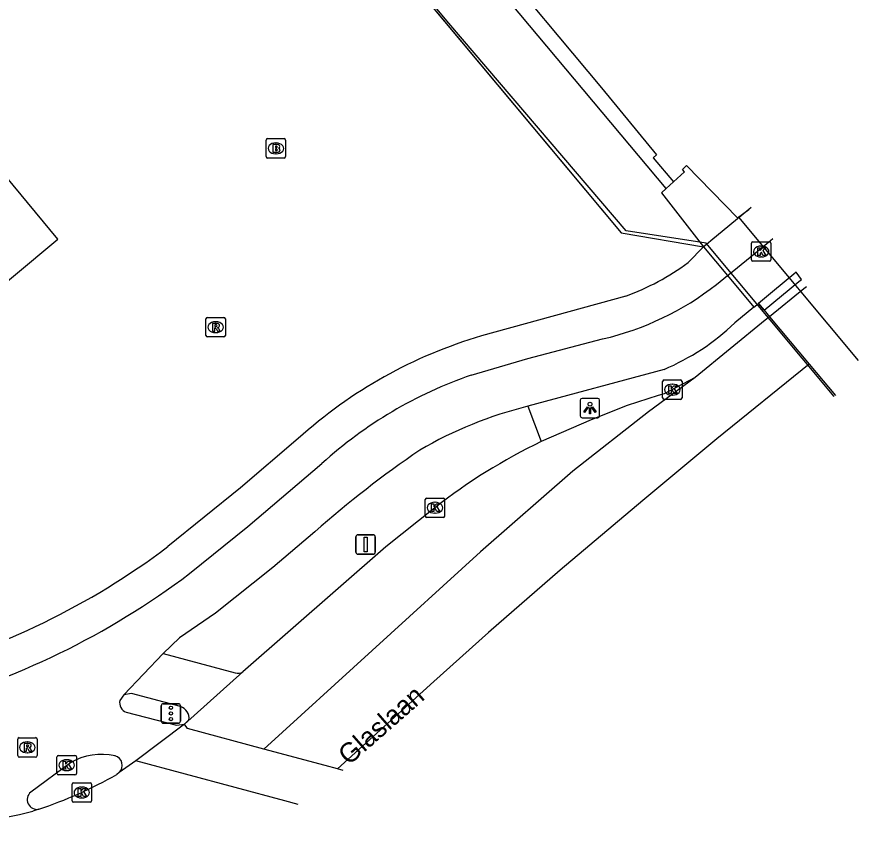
# Model space of a CAD drawing. Extents: x 159489 to 160304, y 383826 to 384530.
# Drawn here: x 160260.25 to 160303.59, y 384007.39 to 384049.12 of the extents above; entities that cross this region are included whole.
import ezdxf

# ---------------------------------------------------------------- set-up
doc = ezdxf.new("R2010")
doc.units = 0
for name, color, linetype in [('IMGEO_Brandkraan', 7, 'Continuous'), ('IMGEO_Fietspad_gesloten', 7, 'Continuous'), ('IMGEO_Geluidsscherm', 7, 'Continuous'), ('IMGEO_Hek', 7, 'Continuous'), ('IMGEO_Kolk', 7, 'Continuous'), ('IMGEO_Lichtpunt', 7, 'Continuous'), ('IMGEO_Muur', 7, 'Continuous'), ('IMGEO_Openbare_ruimte_label', 7, 'Continuous'), ('IMGEO_Pand', 7, 'Continuous'), ('IMGEO_Pijler', 7, 'Continuous'), ('IMGEO_Rijbaan_lokaal_gesloten', 7, 'Continuous'), ('IMGEO_Rioolput', 7, 'Continuous'), ('IMGEO_Spoorbaan_halfverhard', 7, 'Continuous'), ('IMGEO_Terreindeel_gesloten', 7, 'Continuous'), ('IMGEO_Terreindeel_halfverhard', 7, 'Continuous'), ('IMGEO_Verkeersbordpaal', 7, 'Continuous'), ('IMGEO_Verkeerseiland_gesloten', 7, 'Continuous'), ('IMGEO_Verkeersregelinstallatiepaal', 7, 'Continuous'), ('IMGEO_Voetpad_open', 7, 'Continuous')]:
    doc.layers.add(name, color=color, linetype=linetype)

msp = doc.modelspace()

# ---------------------------------------------------------------- linework, layer by layer
at = {"layer": 'IMGEO_Brandkraan'}
for p, q in [((160273.094, 384041.921), (160273.094, 384042.773)), ((160273.169, 384042.847), (160274.021, 384042.847)), ((160273.582, 384042.627), (160273.607, 384042.627)), ((160274.095, 384042.773), (160274.095, 384041.921)), ((160274.021, 384041.847), (160273.169, 384041.847)), ((160273.605, 384042.067), (160273.58, 384042.067))]:
    msp.add_line(p, q, dxfattribs=at)
for points in [[(160273.094, 384041.921), (160273.094, 384042.773)], [(160273.169, 384042.847), (160274.021, 384042.847)], [(160274.095, 384042.773), (160274.095, 384041.921)], [(160273.442, 384042.547), (160273.442, 384042.147), (160273.655, 384042.147)], [(160273.673, 384042.547), (160273.442, 384042.547)], [(160273.621, 384042.466), (160273.567, 384042.466), (160273.567, 384042.39)], [(160273.567, 384042.39), (160273.62, 384042.39)], [(160273.629, 384042.314), (160273.567, 384042.314), (160273.567, 384042.233)], [(160273.567, 384042.233), (160273.629, 384042.233)], [(160274.021, 384041.847), (160273.169, 384041.847)]]:
    msp.add_lwpolyline(points, dxfattribs=at)
for centre, radius, start, end in [((160273.171, 384042.771), 0.0765, 91.552, 178.448), ((160273.171, 384042.771), 0.0765, 91.552, 178.448), ((160274.019, 384042.771), 0.0765, 1.552, 88.448), ((160274.019, 384042.771), 0.0765, 1.552, 88.448), ((160273.622, 384042.428), 0.0379, 267.8285, 90.9355), ((160273.63, 384042.273), 0.0404, 269.8759, 90.5077), ((160273.661, 384042.398), 0.251, 268.6676, 293.5347), ((160273.677, 384042.402), 0.145, 59.4692, 91.5367), ((160273.702, 384042.449), 0.0922, 285.5137, 58.1501), ((160273.707, 384042.257), 0.105, 301.3115, 78.989), ((160273.171, 384041.923), 0.0765, 181.552, 268.448), ((160273.171, 384041.923), 0.0765, 181.552, 268.448), ((160274.019, 384041.923), 0.0765, 271.552, 358.448), ((160274.019, 384041.923), 0.0765, 271.552, 358.448)]:
    msp.add_arc(centre, radius, start, end, dxfattribs=at)
for centre, major_axis, ratio, start_param, end_param in [((160273.581, 384042.347), (-0.387, 0.002), 0.722429, 4.712389, 7.853982), ((160273.606, 384042.347), (-0.39, 0.002), 0.717154, 1.570796, 4.712389)]:
    msp.add_ellipse(centre, major_axis=major_axis, ratio=ratio, start_param=start_param, end_param=end_param, dxfattribs=at)
at = {"layer": 'IMGEO_Fietspad_gesloten'}
for points in [[(160296.859, 384035.803), (160297.092, 384035.988), (160297.84, 384036.585), (160299.063, 384037.594), (160299.19, 384037.699)], [(160296.283, 384035.344), (160296.859, 384035.803)], [(160296.859, 384035.803), (160298.22, 384034.175)], [(160298.22, 384034.175), (160298.45, 384034.364)], [(160298.22, 384034.175), (160297.234, 384033.361)], [(160283.659, 384030.673), (160286.563, 384031.517), (160290.423, 384032.531)], [(160293.586, 384030.965), (160286.574, 384029.063)], [(160269.139, 384020.445), (160272.144, 384022.873), (160275.966, 384026.124)], [(160275.599, 384022.606), (160273.431, 384020.769), (160270.476, 384018.411), (160268.626, 384017.147), (160267.783, 384016.33)], [(160267.783, 384016.33), (160265.756, 384014.197)], [(160265.756, 384014.197), (160265.561, 384013.916)], [(160265.885, 384013.306), (160268.467, 384012.635), (160268.886, 384012.695)], [(160268.886, 384012.695), (160266.374, 384010.809)], [(160263.011, 384010.707), (160260.971, 384009.192)]]:
    msp.add_lwpolyline(points, dxfattribs=at)
for centre, radius, start, end in [((160287.099, 384046.966), 14.813, 282.9681, 308.317), ((160289.001, 384041.922), 11.877, 292.7097, 313.884), ((160291.039, 384009.413), 22.504, 109.1432, 132.0499), ((160291.561, 384008.768), 20.898, 103.8048, 120.3535), ((160313.604, 383979.261), 57.647, 124.44255, 131.24423), ((160244.715, 384052.777), 40.52, 284.8446, 307.0682), ((160266.058, 384013.789), 0.513, 165.6295, 250.3203), ((160264.632, 384007.862), 3.275, 78.1045, 119.669), ((160265.163, 384010.567), 0.519, 314.4283, 73.9539), ((160261.288, 384008.806), 0.5, 129.4034, 280.9233)]:
    msp.add_arc(centre, radius, start, end, dxfattribs=at)
at = {"layer": 'IMGEO_Geluidsscherm'}
msp.add_lwpolyline([(160302.35, 384029.561), (160295.755, 384037.46), (160291.64, 384038.098)], dxfattribs=at)
at = {"layer": 'IMGEO_Hek'}
msp.add_lwpolyline([(160291.64, 384038.098), (160282.5, 384048.799), (160267.125, 384067.242), (160254.311, 384082.59)], dxfattribs=at)
at = {"layer": 'IMGEO_Kolk'}
for p, q in [((160298.091, 384036.606), (160298.091, 384037.458)), ((160298.166, 384037.532), (160299.018, 384037.532)), ((160299.092, 384037.458), (160299.092, 384036.606)), ((160298.579, 384037.312), (160298.604, 384037.312)), ((160299.018, 384036.532), (160298.166, 384036.532)), ((160298.602, 384036.752), (160298.577, 384036.752)), ((160293.513, 384029.494), (160293.513, 384030.346)), ((160293.588, 384030.42), (160294.44, 384030.42)), ((160294.001, 384030.2), (160294.026, 384030.2)), ((160294.514, 384030.346), (160294.514, 384029.494)), ((160294.024, 384029.64), (160293.999, 384029.64)), ((160294.44, 384029.42), (160293.588, 384029.42)), ((160281.286, 384023.413), (160281.286, 384024.265)), ((160281.361, 384024.339), (160282.213, 384024.339)), ((160281.774, 384024.119), (160281.799, 384024.119)), ((160282.287, 384024.265), (160282.287, 384023.413)), ((160281.797, 384023.559), (160281.772, 384023.559)), ((160282.213, 384023.339), (160281.361, 384023.339)), ((160262.319, 384010.154), (160262.319, 384011.006)), ((160262.394, 384011.08), (160263.246, 384011.08)), ((160263.32, 384011.006), (160263.32, 384010.154)), ((160262.807, 384010.86), (160262.832, 384010.86)), ((160262.83, 384010.3), (160262.805, 384010.3)), ((160263.246, 384010.08), (160262.394, 384010.08)), ((160263.17, 384009.674), (160264.022, 384009.674)), ((160263.095, 384008.748), (160263.095, 384009.6)), ((160263.583, 384009.454), (160263.608, 384009.454)), ((160264.096, 384009.6), (160264.096, 384008.748)), ((160263.606, 384008.894), (160263.581, 384008.894)), ((160264.022, 384008.674), (160263.17, 384008.674))]:
    msp.add_line(p, q, dxfattribs=at)
for points in [[(160298.091, 384036.606), (160298.091, 384037.458)], [(160298.166, 384037.532), (160299.018, 384037.532)], [(160299.092, 384037.458), (160299.092, 384036.606)], [(160298.412, 384037.232), (160298.535, 384037.232), (160298.535, 384037.081), (160298.665, 384037.232), (160298.829, 384037.232), (160298.683, 384037.081), (160298.836, 384036.832), (160298.684, 384036.832), (160298.599, 384036.996), (160298.535, 384036.929), (160298.535, 384036.832), (160298.412, 384036.832), (160298.412, 384037.232)], [(160299.018, 384036.532), (160298.166, 384036.532)], [(160293.513, 384029.494), (160293.513, 384030.346)], [(160293.588, 384030.42), (160294.44, 384030.42)], [(160293.834, 384030.12), (160293.957, 384030.12), (160293.957, 384029.969), (160294.087, 384030.12), (160294.251, 384030.12), (160294.105, 384029.969), (160294.258, 384029.72), (160294.106, 384029.72), (160294.021, 384029.884), (160293.957, 384029.817), (160293.957, 384029.72), (160293.834, 384029.72), (160293.834, 384030.12)], [(160294.514, 384030.346), (160294.514, 384029.494)], [(160294.44, 384029.42), (160293.588, 384029.42)], [(160281.286, 384023.413), (160281.286, 384024.265)], [(160281.361, 384024.339), (160282.213, 384024.339)], [(160281.607, 384024.039), (160281.73, 384024.039), (160281.73, 384023.888), (160281.86, 384024.039), (160282.024, 384024.039), (160281.878, 384023.888), (160282.031, 384023.639), (160281.879, 384023.639), (160281.794, 384023.803), (160281.73, 384023.736), (160281.73, 384023.639), (160281.607, 384023.639), (160281.607, 384024.039)], [(160282.287, 384024.265), (160282.287, 384023.413)], [(160282.213, 384023.339), (160281.361, 384023.339)], [(160262.319, 384010.154), (160262.319, 384011.006)], [(160262.394, 384011.08), (160263.246, 384011.08)], [(160263.32, 384011.006), (160263.32, 384010.154)], [(160262.64, 384010.78), (160262.763, 384010.78), (160262.763, 384010.629), (160262.893, 384010.78), (160263.057, 384010.78), (160262.911, 384010.629), (160263.064, 384010.38), (160262.912, 384010.38), (160262.827, 384010.544), (160262.763, 384010.477), (160262.763, 384010.38), (160262.64, 384010.38), (160262.64, 384010.78)], [(160263.246, 384010.08), (160262.394, 384010.08)], [(160263.17, 384009.674), (160264.022, 384009.674)], [(160263.095, 384008.748), (160263.095, 384009.6)], [(160263.416, 384009.374), (160263.539, 384009.374), (160263.539, 384009.223), (160263.669, 384009.374), (160263.833, 384009.374), (160263.687, 384009.223), (160263.84, 384008.974), (160263.688, 384008.974), (160263.603, 384009.138), (160263.539, 384009.071), (160263.539, 384008.974), (160263.416, 384008.974), (160263.416, 384009.374)], [(160264.096, 384009.6), (160264.096, 384008.748)], [(160264.022, 384008.674), (160263.17, 384008.674)]]:
    msp.add_lwpolyline(points, dxfattribs=at)
for centre, start, end in [((160298.168, 384037.456), 91.552, 178.448), ((160298.168, 384037.456), 91.552, 178.448), ((160299.016, 384037.456), 1.552, 88.448), ((160299.016, 384037.456), 1.552, 88.448), ((160298.168, 384036.608), 181.552, 268.448), ((160298.168, 384036.608), 181.552, 268.448), ((160299.016, 384036.608), 271.552, 358.448), ((160299.016, 384036.608), 271.552, 358.448), ((160293.59, 384030.344), 91.552, 178.448), ((160293.59, 384030.344), 91.552, 178.448), ((160294.438, 384030.344), 1.552, 88.448), ((160294.438, 384030.344), 1.552, 88.448), ((160293.59, 384029.496), 181.552, 268.448), ((160293.59, 384029.496), 181.552, 268.448), ((160294.438, 384029.496), 271.552, 358.448), ((160294.438, 384029.496), 271.552, 358.448), ((160281.363, 384024.263), 91.552, 178.448), ((160281.363, 384024.263), 91.552, 178.448), ((160282.211, 384024.263), 1.552, 88.448), ((160282.211, 384024.263), 1.552, 88.448), ((160281.363, 384023.415), 181.552, 268.448), ((160281.363, 384023.415), 181.552, 268.448), ((160282.211, 384023.415), 271.552, 358.448), ((160282.211, 384023.415), 271.552, 358.448), ((160262.396, 384011.004), 91.552, 178.448), ((160262.396, 384011.004), 91.552, 178.448), ((160263.244, 384011.004), 1.552, 88.448), ((160263.244, 384011.004), 1.552, 88.448), ((160262.396, 384010.156), 181.552, 268.448), ((160262.396, 384010.156), 181.552, 268.448), ((160263.244, 384010.156), 271.552, 358.448), ((160263.244, 384010.156), 271.552, 358.448), ((160263.172, 384009.598), 91.552, 178.448), ((160263.172, 384009.598), 91.552, 178.448), ((160264.02, 384009.598), 1.552, 88.448), ((160264.02, 384009.598), 1.552, 88.448), ((160263.172, 384008.75), 181.552, 268.448), ((160263.172, 384008.75), 181.552, 268.448), ((160264.02, 384008.75), 271.552, 358.448), ((160264.02, 384008.75), 271.552, 358.448)]:
    msp.add_arc(centre, 0.0765, start, end, dxfattribs=at)
for centre, major_axis, ratio, start_param, end_param in [((160298.578, 384037.032), (-0.387, 0.002), 0.722429, 4.712389, 7.853982), ((160298.603, 384037.032), (-0.39, 0.002), 0.717154, 1.570796, 4.712389), ((160294, 384029.92), (-0.387, 0.002), 0.722429, 4.712389, 7.853982), ((160294.025, 384029.92), (-0.39, 0.002), 0.717154, 1.570796, 4.712389), ((160281.773, 384023.839), (-0.387, 0.002), 0.722429, 4.712389, 7.853982), ((160281.798, 384023.839), (-0.39, 0.002), 0.717154, 1.570796, 4.712389), ((160262.806, 384010.58), (-0.387, 0.002), 0.722429, 4.712389, 7.853982), ((160262.831, 384010.58), (-0.39, 0.002), 0.717154, 1.570796, 4.712389), ((160263.582, 384009.174), (-0.387, 0.002), 0.722429, 4.712389, 7.853982), ((160263.607, 384009.174), (-0.39, 0.002), 0.717154, 1.570796, 4.712389)]:
    msp.add_ellipse(centre, major_axis=major_axis, ratio=ratio, start_param=start_param, end_param=end_param, dxfattribs=at)
at = {"layer": 'IMGEO_Lichtpunt'}
for p, q in [((160289.273, 384029.376), (160289.273, 384028.569)), ((160289.273, 384029.376), (160289.273, 384028.569)), ((160290.175, 384029.471), (160289.367, 384029.471)), ((160290.175, 384029.471), (160289.367, 384029.471)), ((160290.269, 384028.569), (160290.269, 384029.376)), ((160290.269, 384028.569), (160290.269, 384029.376)), ((160289.367, 384028.475), (160290.175, 384028.475)), ((160289.367, 384028.475), (160290.175, 384028.475))]:
    msp.add_line(p, q, dxfattribs=at)
for points in [[(160289.647, 384029.04), (160289.686, 384029.012), (160289.498, 384028.75), (160289.46, 384028.777), (160289.647, 384029.04)], [(160289.749, 384028.992), (160289.796, 384028.992), (160289.796, 384028.67), (160289.749, 384028.67), (160289.749, 384028.992)], [(160289.859, 384029.012), (160289.897, 384029.039), (160290.084, 384028.777), (160290.045, 384028.749), (160289.859, 384029.012)]]:
    msp.add_lwpolyline(points, dxfattribs=at)
msp.add_circle((160289.772, 384029.174), 0.0994, dxfattribs=at)
for centre, start, end in [((160289.367, 384029.376), 90, 180), ((160289.367, 384029.376), 90, 180), ((160290.175, 384029.376), 0, 90), ((160290.175, 384029.376), 0, 90), ((160289.367, 384028.569), 180, 270), ((160289.367, 384028.569), 180, 270), ((160290.175, 384028.569), 270, 0), ((160290.175, 384028.569), 270, 360)]:
    msp.add_arc(centre, 0.0946, start, end, dxfattribs=at)
at = {"layer": 'IMGEO_Muur'}
msp.add_lwpolyline([(160248.496, 384089.297), (160291.374, 384037.989), (160295.626, 384037.276)], dxfattribs=at)
at = {"layer": 'IMGEO_Pand'}
msp.add_lwpolyline([(160240.233, 384032.884), (160245.607, 384026.402), (160249.71, 384029.825), (160250.556, 384028.811), (160249.898, 384028.262), (160250.376, 384027.689), (160250.506, 384027.533), (160251.462, 384028.33), (160251.332, 384028.486), (160262.358, 384037.678), (160229.959, 384076.834)], dxfattribs=at)
at = {"layer": 'IMGEO_Pijler'}
msp.add_lwpolyline([(160300.66, 384035.599), (160300.4, 384035.971), (160300.265, 384035.86), (160299.171, 384034.964), (160298.45, 384034.364), (160298.738, 384034.019), (160300.523, 384035.486)], close=True, dxfattribs=at)
at = {"layer": 'IMGEO_Rijbaan_lokaal_gesloten'}
for points in [[(160300.925, 384035.221), (160300.786, 384035.108), (160299.023, 384033.679)], [(160299.023, 384033.679), (160298.793, 384033.491), (160295.196, 384030.539)], [(160299.023, 384033.679), (160301.066, 384031.235)], [(160301.066, 384031.235), (160296.305, 384027.388), (160292.494, 384024.216), (160288.242, 384020.626), (160284.549, 384017.418), (160281.733, 384014.893), (160276.77, 384010.387)], [(160301.066, 384031.235), (160302.42, 384029.615)], [(160295.196, 384030.539), (160292.795, 384028.784), (160288.895, 384025.727), (160284.14, 384021.564), (160272.966, 384011.412)], [(160295.196, 384030.539), (160293.59, 384029.698), (160293.293, 384029.617), (160291.693, 384029.098), (160289.83, 384028.362), (160287.262, 384027.242)], [(160281.787, 384023.839), (160279.262, 384021.828), (160271.896, 384015.388)], [(160271.896, 384015.388), (160268.886, 384012.695)], [(160272.966, 384011.412), (160269.039, 384012.47), (160268.886, 384012.695)], [(160276.77, 384010.387), (160276.128, 384010.56), (160272.966, 384011.412)], [(160266.374, 384010.809), (160265.527, 384010.196)], [(160274.737, 384008.549), (160274.048, 384008.75), (160266.374, 384010.809)], [(160265.527, 384010.196), (160265.401, 384010.104)], [(160277.052, 384010.311), (160276.77, 384010.387)], [(160261.383, 384008.315), (160261.073, 384008.218)]]:
    msp.add_lwpolyline(points, dxfattribs=at)
for centre, radius, start, end in [((160299.835, 384000.908), 29.181, 115.5215, 128.2047), ((160254.482, 384029.22), 22.015, 288.2678, 299.7338), ((160254.606, 384032.482), 25.111, 272.1165, 284.9248)]:
    msp.add_arc(centre, radius, start, end, dxfattribs=at)
at = {"layer": 'IMGEO_Rioolput'}
for p, q in [((160269.99, 384032.709), (160269.99, 384033.561)), ((160270.065, 384033.635), (160270.917, 384033.635)), ((160270.991, 384033.561), (160270.991, 384032.709)), ((160270.478, 384033.415), (160270.503, 384033.415)), ((160270.917, 384032.635), (160270.065, 384032.635)), ((160270.501, 384032.855), (160270.476, 384032.855)), ((160260.293, 384011.071), (160260.293, 384011.923)), ((160260.368, 384011.997), (160261.22, 384011.997)), ((160261.294, 384011.923), (160261.294, 384011.071)), ((160260.781, 384011.777), (160260.806, 384011.777)), ((160261.22, 384010.997), (160260.368, 384010.997)), ((160260.804, 384011.217), (160260.779, 384011.217))]:
    msp.add_line(p, q, dxfattribs=at)
for points in [[(160269.99, 384032.709), (160269.99, 384033.561)], [(160270.065, 384033.635), (160270.917, 384033.635)], [(160270.991, 384033.561), (160270.991, 384032.709)], [(160270.579, 384033.333), (160270.327, 384033.335), (160270.327, 384032.935)], [(160270.327, 384032.935), (160270.451, 384032.935), (160270.451, 384033.097), (160270.462, 384033.097)], [(160270.505, 384033.254), (160270.451, 384033.254), (160270.451, 384033.173)], [(160270.451, 384033.173), (160270.503, 384033.173)], [(160270.509, 384033.068), (160270.58, 384032.935), (160270.72, 384032.935), (160270.655, 384033.061)], [(160270.917, 384032.635), (160270.065, 384032.635)], [(160260.293, 384011.071), (160260.293, 384011.923)], [(160260.368, 384011.997), (160261.22, 384011.997)], [(160261.294, 384011.923), (160261.294, 384011.071)], [(160260.882, 384011.695), (160260.63, 384011.697), (160260.63, 384011.297)], [(160260.63, 384011.297), (160260.754, 384011.297), (160260.754, 384011.459), (160260.765, 384011.459)], [(160260.808, 384011.616), (160260.754, 384011.616), (160260.754, 384011.535)], [(160260.754, 384011.535), (160260.806, 384011.535)], [(160260.812, 384011.43), (160260.883, 384011.297), (160261.023, 384011.297), (160260.958, 384011.423)], [(160261.22, 384010.997), (160260.368, 384010.997)]]:
    msp.add_lwpolyline(points, dxfattribs=at)
for centre, radius, start, end in [((160270.067, 384033.559), 0.0765, 91.552, 178.448), ((160270.067, 384033.559), 0.0765, 91.552, 178.448), ((160270.915, 384033.559), 0.0765, 1.552, 88.448), ((160270.915, 384033.559), 0.0765, 1.552, 88.448), ((160270.461, 384033.044), 0.0533, 26.0293, 88.6989), ((160270.487, 384033.362), 0.19, 274.7715, 282.9687), ((160270.511, 384033.158), 0.0964, 77.0061, 93.1865), ((160270.525, 384033.215), 0.0378, 276.6634, 79.6772), ((160270.578, 384033.223), 0.109, 350.3612, 89.416), ((160270.576, 384033.223), 0.112, 277.5842, 350.9817), ((160270.56, 384033.008), 0.108, 29.5134, 73.7905), ((160270.067, 384032.711), 0.0765, 181.552, 268.448), ((160270.067, 384032.711), 0.0765, 181.552, 268.448), ((160270.915, 384032.711), 0.0765, 271.552, 358.448), ((160270.915, 384032.711), 0.0765, 271.552, 358.448), ((160260.37, 384011.921), 0.0765, 91.552, 178.448), ((160260.37, 384011.921), 0.0765, 91.552, 178.448), ((160261.218, 384011.921), 0.0765, 1.552, 88.448), ((160261.218, 384011.921), 0.0765, 1.552, 88.448), ((160260.764, 384011.406), 0.0533, 26.0293, 88.6989), ((160260.79, 384011.724), 0.19, 274.7715, 282.9687), ((160260.814, 384011.52), 0.0964, 77.0061, 93.1865), ((160260.828, 384011.577), 0.0378, 276.6634, 79.6772), ((160260.881, 384011.585), 0.109, 350.3612, 89.416), ((160260.879, 384011.585), 0.112, 277.5842, 350.9817), ((160260.863, 384011.37), 0.108, 29.5134, 73.7905), ((160260.37, 384011.073), 0.0765, 181.552, 268.448), ((160260.37, 384011.073), 0.0765, 181.552, 268.448), ((160261.218, 384011.073), 0.0765, 271.552, 358.448), ((160261.218, 384011.073), 0.0765, 271.552, 358.448)]:
    msp.add_arc(centre, radius, start, end, dxfattribs=at)
for centre, major_axis, ratio, start_param, end_param in [((160270.477, 384033.135), (-0.387, 0.002), 0.722429, 4.712389, 7.853982), ((160270.502, 384033.135), (-0.39, 0.002), 0.717154, 1.570796, 4.712389), ((160260.78, 384011.497), (-0.387, 0.002), 0.722429, 4.712389, 7.853982), ((160260.805, 384011.497), (-0.39, 0.002), 0.717154, 1.570796, 4.712389)]:
    msp.add_ellipse(centre, major_axis=major_axis, ratio=ratio, start_param=start_param, end_param=end_param, dxfattribs=at)
at = {"layer": 'IMGEO_Spoorbaan_halfverhard'}
for points in [[(160278.289, 384065.266), (160278.509, 384065.447), (160279.205, 384064.93), (160280.103, 384064.155), (160279.945, 384060.112), (160279.902, 384058.008), (160284.476, 384052.519), (160290.36, 384045.461), (160293.196, 384042.014), (160293.034, 384041.856), (160294.066, 384040.615)], [(160294.066, 384040.615), (160294.644, 384041.135), (160294.532, 384041.263), (160294.751, 384041.472), (160297.371, 384038.775), (160297.951, 384039.197)], [(160298.072, 384039.296), (160297.951, 384039.197)], [(160297.415, 384038.81), (160303.587, 384031.419)]]:
    msp.add_lwpolyline(points, dxfattribs=at)
at = {"layer": 'IMGEO_Terreindeel_gesloten'}
for points in [[(160293.694, 384040.28), (160279.081, 384057.719), (160279.212, 384064.053), (160278.411, 384065.133), (160278.289, 384065.266)], [(160294.066, 384040.615), (160293.694, 384040.28)], [(160293.694, 384040.28), (160293.454, 384040.064), (160295.626, 384037.276)]]:
    msp.add_lwpolyline(points, dxfattribs=at)
at = {"layer": 'IMGEO_Terreindeel_halfverhard'}
msp.add_lwpolyline([(160254.354, 384082.287), (160291.374, 384037.989), (160295.626, 384037.276)], dxfattribs=at)
at = {"layer": 'IMGEO_Verkeersbordpaal'}
for p, q in [((160277.719, 384021.546), (160277.719, 384022.346)), ((160277.719, 384022.346), (160277.719, 384021.546)), ((160277.819, 384022.446), (160278.609, 384022.446)), ((160278.609, 384022.446), (160277.819, 384022.446)), ((160278.709, 384022.346), (160278.709, 384021.546)), ((160278.709, 384021.546), (160278.709, 384022.346)), ((160278.609, 384021.446), (160277.819, 384021.446)), ((160277.819, 384021.446), (160278.609, 384021.446))]:
    msp.add_line(p, q, dxfattribs=at)
msp.add_lwpolyline([(160278.139, 384022.321), (160278.289, 384022.321), (160278.289, 384021.571), (160278.139, 384021.571), (160278.139, 384022.321)], dxfattribs=at)
for centre, start, end in [((160277.819, 384022.346), 90, 180), ((160277.819, 384022.346), 90, 180), ((160278.609, 384022.346), 0, 90), ((160278.609, 384022.346), 360, 90), ((160277.819, 384021.546), 180, 270), ((160277.819, 384021.546), 180, 270), ((160278.609, 384021.546), 270, 0), ((160278.609, 384021.546), 270, 0)]:
    msp.add_arc(centre, 0.1, start, end, dxfattribs=at)
at = {"layer": 'IMGEO_Verkeerseiland_gesloten'}
for points in [[(160298.738, 384034.019), (160298.45, 384034.364)], [(160298.738, 384034.019), (160299.023, 384033.679)], [(160286.574, 384029.063), (160287.262, 384027.242)]]:
    msp.add_lwpolyline(points, dxfattribs=at)
at = {"layer": 'IMGEO_Verkeersregelinstallatiepaal'}
for p, q in [((160267.689, 384012.844), (160267.689, 384013.644)), ((160267.689, 384013.644), (160267.689, 384012.844)), ((160267.789, 384013.744), (160268.579, 384013.744)), ((160268.579, 384013.744), (160267.789, 384013.744)), ((160268.679, 384013.644), (160268.679, 384012.844)), ((160268.679, 384012.844), (160268.679, 384013.644)), ((160268.579, 384012.744), (160267.789, 384012.744)), ((160267.789, 384012.744), (160268.579, 384012.744))]:
    msp.add_line(p, q, dxfattribs=at)
for centre in [(160268.184, 384013.534), (160268.184, 384013.244), (160268.184, 384012.954)]:
    msp.add_circle(centre, 0.085, dxfattribs=at)
for centre, start, end in [((160267.789, 384013.644), 90, 180), ((160267.789, 384013.644), 90, 180), ((160268.579, 384013.644), 0, 90), ((160268.579, 384013.644), 360, 90), ((160267.789, 384012.844), 180, 270), ((160267.789, 384012.844), 180, 270), ((160268.579, 384012.844), 270, 0), ((160268.579, 384012.844), 270, 0)]:
    msp.add_arc(centre, 0.1, start, end, dxfattribs=at)
at = {"layer": 'IMGEO_Voetpad_open'}
for points in [[(160297.951, 384039.197), (160296.001, 384037.593), (160295.873, 384037.488), (160295.852, 384037.471), (160295.626, 384037.276)], [(160295.626, 384037.276), (160294.828, 384036.465)], [(160295.626, 384037.276), (160296.859, 384035.803)], [(160291.615, 384034.74), (160284.186, 384032.685)], [(160274.749, 384027.403), (160271.766, 384024.864), (160268.036, 384021.841)], [(160267.783, 384016.33), (160271.491, 384015.338)], [(160268.681, 384013.605), (160266.157, 384014.269), (160265.756, 384014.197)], [(160268.886, 384012.695), (160269.114, 384012.908)]]:
    msp.add_lwpolyline(points, dxfattribs=at)
for centre, radius, start, end in [((160287.404, 384046.438), 12.432, 289.7968, 306.6643), ((160290.964, 384009.505), 24.151, 106.2982, 132.1743), ((160244.737, 384052.725), 38.687, 284.7425, 307.0305), ((160271.647, 384015.739), 0.431, 248.7526, 305.3233), ((160268.472, 384012.992), 0.647, 352.5114, 71.1885)]:
    msp.add_arc(centre, radius, start, end, dxfattribs=at)

# ---------------------------------------------------------------- texts
at = {"layer": 'IMGEO_Openbare_ruimte_label'}
msp.add_text('Glaslaan', height=1, rotation=41.1482, dxfattribs=at).set_placement((160277.35, 384010.54))

doc.saveas('drawing.dxf')
